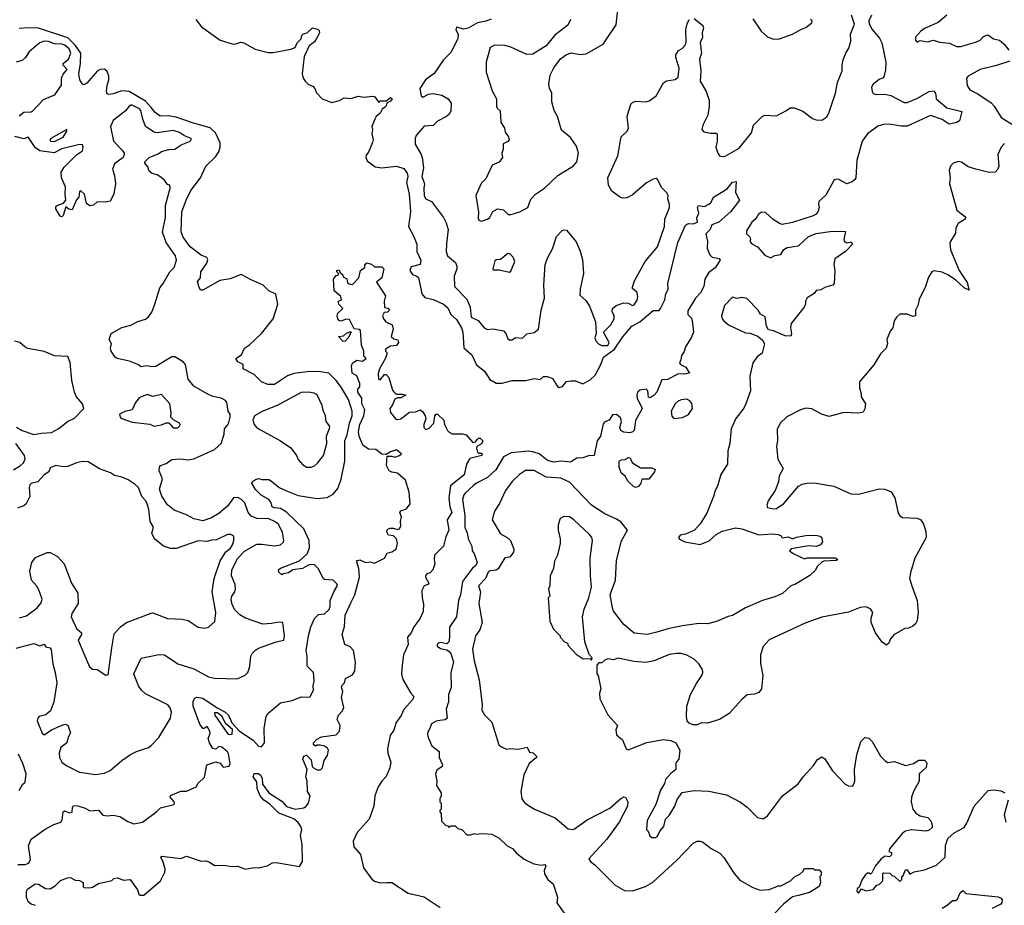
# Model space of a CAD drawing. Extents: x 2239805 to 2396427, y 665731 to 772158.
# Tile 303 of 326: x 2345988 to 2352698, y 754789 to 760824. Entities that reach past the tile are written whole.
import ezdxf

# ---------------------------------------------------------------- set-up
doc = ezdxf.new("R2010")
doc.units = 0

msp = doc.modelspace()

# ---------------------------------------------------------------- linework, layer by layer
at = {"layer": '0CON05XD'}
for points in [[(2349201.7, 760828.3), (2349165, 760814.2), (2349107.1, 760802.9), (2349043.9, 760766.1), (2349015, 760760), (2348965, 760773.3), (2348960, 760755), (2348976.2, 760726.2), (2348973.3, 760695), (2348961.2, 760665), (2348925, 760601.2), (2348875, 760550), (2348812.7, 760457.3), (2348753.8, 760415), (2348714, 760355), (2348723.8, 760305), (2348735, 760296.7), (2348774.2, 760315.8), (2348805, 760320), (2348865, 760308.8), (2348907.5, 760285), (2348927.5, 760255), (2348925, 760200), (2348915, 760180), (2348896.4, 760163.6), (2348835, 760132.5), (2348805, 760103.3), (2348745, 760098), (2348690, 760035), (2348682.5, 760015), (2348682.9, 759975), (2348724.4, 759905), (2348730.5, 759885), (2348739.5, 759815), (2348728.9, 759755), (2348747.5, 759705), (2348742.5, 759675), (2348745, 759622.5), (2348755, 759603.8), (2348793.9, 759583.9), (2348876.1, 759476.1), (2348895, 759440), (2348906.7, 759395), (2348895.9, 759295.9), (2348894.3, 759244.3), (2348902.5, 759215), (2348958.3, 759168.3), (2348966.2, 759145), (2348966.2, 759125), (2348948.8, 759075), (2348950, 759005), (2349035, 758918.8), (2349057.8, 758865), (2349065, 758796.7), (2349113, 758773), (2349153.3, 758725), (2349175, 758713.3), (2349215, 758717.5), (2349285, 758702.5), (2349300, 758685), (2349315, 758650), (2349325, 758642.5), (2349345, 758642.5), (2349367, 758657), (2349415, 758652.5), (2349445, 758682.5), (2349495, 758692.5), (2349522.5, 758715), (2349541.4, 758845), (2349564.3, 758925), (2349560, 759015), (2349569.2, 759155), (2349586.1, 759203.9), (2349617.7, 759262.3), (2349645, 759346.7), (2349685, 759387.5), (2349695, 759392.5), (2349715, 759390), (2349780.7, 759310.7), (2349807.3, 759247.3), (2349823.3, 759186.7), (2349830.8, 759095), (2349808, 758988), (2349805.9, 758945.9), (2349845, 758909.2), (2349871.3, 758871.3), (2349912.9, 758765), (2349916.4, 758686.4), (2349906.9, 758655), (2349913.3, 758635), (2349932.9, 758615), (2349955, 758604.5), (2349995, 758604.3), (2350004.2, 758625), (2349966.7, 758695), (2350016.4, 758743.6), (2350040, 758785), (2350040, 758805), (2350026.2, 758835), (2350028.8, 758855), (2350053.3, 758875), (2350105, 758894.2), (2350135, 758891.9), (2350165, 758876), (2350175, 758880), (2350195, 758912.5), (2350200.5, 758935), (2350195.6, 758965.6), (2350162.5, 758995), (2350176.7, 759045), (2350250, 759175), (2350334, 759275), (2350381.4, 759415), (2350384.3, 759465), (2350416, 759545), (2350416.2, 759565), (2350404.1, 759604.1), (2350406.2, 759625), (2350398, 759645), (2350365, 759678.8), (2350335, 759733.8), (2350325, 759742), (2350305, 759737.5), (2350258.3, 759711.7), (2350162.7, 759627.3), (2350125, 759610), (2350095, 759608), (2350075, 759616.2), (2350023.3, 759655), (2350000, 759695), (2349996.2, 759745), (2350063.8, 759895), (2350086.2, 760025), (2350126.7, 760065), (2350137.5, 760085), (2350127.5, 760165), (2350153, 760247), (2350165, 760260), (2350185, 760267.5), (2350255, 760263.3), (2350278.3, 760271.7), (2350326.1, 760303.9), (2350376.1, 760393.9), (2350395, 760406), (2350455, 760416.7), (2350475, 760432.5), (2350482.3, 760492.3), (2350460, 760565), (2350460, 760585), (2350477, 760613), (2350503.3, 760626.7), (2350525, 760652.5), (2350530.8, 760675), (2350527.5, 760755), (2350535.8, 760795), (2350551.2, 760825)], [(2351793.8, 760855), (2351773.8, 760815), (2351776.7, 760795), (2351796.4, 760756.4), (2351848.3, 760698.3), (2351862.5, 760665), (2351890, 760535), (2351887.7, 760482.3), (2351877.5, 760435), (2351873, 760427), (2351845, 760416.2), (2351803.3, 760385), (2351792.5, 760365), (2351797.5, 760335), (2351805, 760320), (2351823.6, 760313.6), (2351883.6, 760316.4), (2351925, 760306.2), (2352015, 760258.8), (2352035, 760260), (2352102.3, 760287.7), (2352185, 760333.8), (2352218.8, 760338.8), (2352230, 760315), (2352232.5, 760285), (2352305, 760222.5), (2352408.3, 760198.3), (2352392.5, 760135), (2352375, 760122.5), (2352321.7, 760111.7), (2352275, 760143.3), (2352195, 760171.2), (2352035, 760097.1), (2351995, 760097.1), (2351915, 760112.5), (2351875, 760110), (2351835, 760098.8), (2351766.2, 760045), (2351730, 759995), (2351693.1, 759865), (2351686, 759745), (2351680, 759735), (2351661.2, 759718.8), (2351625, 759706.2), (2351565, 759736), (2351545, 759735.8), (2351535, 759728), (2351481.5, 759628.5), (2351433.9, 759585), (2351431.2, 759565), (2351436.9, 759545), (2351430.3, 759519.7), (2351415, 759498.8), (2351395, 759487.5), (2351255, 759441.4), (2351185, 759428), (2351165, 759433.8), (2351121.9, 759461.9), (2351070.7, 759510.7), (2351045, 759512.5), (2351022.3, 759497.7), (2351003.9, 759466.1), (2350977.5, 759445), (2350940, 759385), (2350940, 759365), (2350962.5, 759345), (2350967.5, 759325), (2350963, 759313), (2350977, 759297), (2351015.9, 759275.9), (2351065, 759220), (2351105, 759202), (2351135, 759216.2), (2351175, 759223.3), (2351195, 759256.7), (2351218.3, 759271.7), (2351295, 759283.3), (2351364.2, 759345.8), (2351415, 759366.2), (2351525, 759383.3), (2351615, 759380), (2351603.8, 759325), (2351607.5, 759315), (2351625, 759303.3), (2351655, 759310), (2351662.5, 759295), (2351615, 759243.8), (2351543.3, 759195), (2351536.2, 759155), (2351543.3, 759115), (2351538.8, 759025), (2351530, 759015), (2351479.5, 759000.5), (2351447, 758983), (2351415, 758977.5), (2351403, 758957), (2351355, 758927.5), (2351342.5, 758905), (2351342.5, 758885), (2351333.3, 758865), (2351246.1, 758753.9), (2351240, 758725), (2351246.4, 758683.6), (2351242.5, 758667.5), (2351205, 758670), (2351125, 758703.8), (2351090, 758710), (2351078, 758735), (2351068.3, 758798.3), (2351036, 758816), (2351021.2, 758845), (2350942.7, 758922.7), (2350908.8, 758931.2), (2350875, 758923.8), (2350845, 758933.3), (2350791.2, 758875), (2350770, 758805), (2350774, 758785), (2350783.3, 758775), (2350817.5, 758745), (2350935, 758688.8), (2350965, 758687.5), (2351017, 758667), (2351049.3, 758639.3), (2351062.5, 758615), (2351048.3, 758551.7), (2351013.6, 758526.4), (2350984.2, 758485), (2350962.9, 758395), (2350968, 758295), (2350936.7, 758205), (2350923.6, 758176.4), (2350867.5, 758105), (2350837.5, 758035), (2350826.7, 757935), (2350813.3, 757885), (2350812.5, 757795), (2350766.7, 757725), (2350743.3, 757645), (2350726.7, 757615), (2350716.7, 757575), (2350669.5, 757460.5), (2350625, 757387.5), (2350587.5, 757345), (2350525, 757317.5), (2350488.3, 757311.7), (2350477.5, 757295), (2350485, 757283.3), (2350520, 757265), (2350625, 757248), (2350687, 757273), (2350735, 757316.2), (2350775, 757338.8), (2350865, 757360), (2350910, 757355), (2351025, 757313.3), (2351115, 757320), (2351156.4, 757316.4), (2351176.4, 757306.4), (2351185, 757292.5), (2351225, 757298.8), (2351255, 757286.2), (2351282.2, 757297.8), (2351345, 757309.1), (2351410.3, 757310.3), (2351443.3, 757305), (2351455, 757291.2), (2351458.5, 757265), (2351445, 757244.4), (2351415, 757232.9), (2351365, 757237.8), (2351245, 757218), (2351233.3, 757205), (2351260, 757185), (2351335, 757150.8), (2351355, 757155.6), (2351545, 757156.2), (2351562.5, 757145), (2351555, 757137.5), (2351467, 757133), (2351455, 757127.5), (2351425, 757100), (2351409.3, 757070.7), (2351373, 757037), (2351275, 756977.5), (2351243.9, 756966.1), (2351186.1, 756913.9), (2351135, 756890), (2351050, 756865), (2350933, 756817), (2350845, 756762.5), (2350815, 756757.5), (2350737, 756723), (2350675, 756707.5), (2350615, 756708.8), (2350505, 756693.8), (2350415, 756676), (2350330.7, 756650.7), (2350265, 756633.8), (2350175, 756642.5), (2350105, 756702.5), (2350033.9, 756793.9), (2350026.7, 756815), (2350011.2, 756905), (2350049.2, 757005), (2350055, 757137.5), (2350088.5, 757271.5), (2350130, 757345), (2350085, 757401.2), (2350055, 757421.2), (2349975, 757457.5), (2349885.7, 757515.7), (2349735, 757671.2), (2349675, 757698.8), (2349575.9, 757705.9), (2349495, 757752.5), (2349435, 757751.2), (2349393.3, 757725), (2349345, 757676.7), (2349298.8, 757615), (2349257.5, 757527.5), (2349222.5, 757475), (2349207.5, 757415), (2349265, 757320), (2349310, 757295), (2349333.6, 757273.6), (2349356.1, 757216.1), (2349353.3, 757195), (2349328.3, 757161.7), (2349295, 757156.7), (2349249.4, 757080.6), (2349235, 757072.1), (2349195, 757068.2), (2349180.7, 757059.3), (2349163.1, 757016.9), (2349113.5, 756965), (2349128.6, 756925), (2349117.8, 756845), (2349140, 756715), (2349122.5, 756665), (2349094.2, 756625), (2349074.3, 756535), (2349084.3, 756455), (2349118.6, 756325), (2349140, 756155), (2349138.3, 756118.3), (2349155, 756087.5), (2349206.1, 756036.1), (2349253, 755883), (2349271.7, 755868.3), (2349305, 755852.5), (2349325, 755857.5), (2349385, 755852.5), (2349447, 755867), (2349461.7, 755831.7), (2349487, 755827), (2349510, 755805), (2349510, 755795), (2349460, 755755), (2349423, 755677), (2349402.5, 755565), (2349410, 755515), (2349428.3, 755488.3), (2349455, 755468.8), (2349496.7, 755445), (2349636.2, 755385), (2349725, 755309.2), (2349755, 755305.7), (2349769.3, 755310.7), (2349855, 755371.4), (2350010, 755450), (2350085, 755517.5), (2350105, 755527.5), (2350116.7, 755526.7), (2350132.5, 755495), (2350128.8, 755465), (2350074.2, 755355), (2349990.2, 755239.8), (2349867.5, 755105), (2349877, 755087), (2349906.7, 755065), (2350046.4, 754926.4), (2350108.8, 754888.8), (2350165, 754888.1), (2350253.1, 754916.9), (2350301.2, 754945), (2350463.8, 755095), (2350577, 755213), (2350603.6, 755226.4), (2350625, 755226.7), (2350640.7, 755220.7), (2350700, 755175), (2350760, 755145), (2350787.5, 755115), (2350856.2, 755005), (2350895, 754961.2), (2350985, 754910), (2351035, 754892.5), (2351095, 754897.5), (2351158.3, 754921.7), (2351175, 754922.5), (2351240, 754955), (2351267, 754983), (2351305, 755000), (2351325, 755020), (2351335, 755040), (2351395, 755040), (2351405, 755030), (2351435, 755030), (2351450, 755015), (2351450, 754995), (2351440, 754985), (2351446.2, 754945), (2351435, 754917.5), (2351370, 754875), (2351295, 754856.7), (2351255, 754846.7), (2351192.7, 754797.3), (2351129.5, 754730.5)], [(2349297, 760057), (2349318.8, 760025), (2349323.8, 760005), (2349315, 759993.3), (2349283, 759977), (2349281.7, 759938.3), (2349273.3, 759915), (2349277.5, 759885), (2349255, 759852.5), (2349207, 759833), (2349165, 759740), (2349133, 759707), (2349097.5, 759625), (2349113.6, 759513.6), (2349111.2, 759471.2), (2349117, 759457), (2349135, 759450), (2349175.9, 759464.1), (2349192.5, 759475), (2349212.3, 759517.7), (2349245, 759533.8), (2349285, 759527.5), (2349317, 759497), (2349337, 759497), (2349395.9, 759514.1), (2349450, 759545), (2349470.3, 759599.7), (2349504.1, 759635.9), (2349565, 759676.7), (2349655, 759762.5), (2349762.3, 759827.7), (2349783.9, 759856.1), (2349796.2, 759915), (2349781.7, 759961.7), (2349741.7, 760021.7), (2349681.2, 760071.2), (2349653.3, 760165), (2349631.2, 760205), (2349614.1, 760264.1), (2349613.3, 760325), (2349598.8, 760355), (2349593.3, 760385), (2349603.6, 760446.4), (2349627.5, 760495), (2349673.6, 760556.4), (2349715, 760587.5), (2349745, 760597.5), (2349807, 760587), (2349849.3, 760590.7), (2349965, 760657.5), (2350051.7, 760788.3), (2350064, 760895)], [(2350585, 760832.5), (2350644.4, 760784.4), (2350647.1, 760765), (2350638.1, 760735), (2350641.5, 760705), (2350624.4, 760665), (2350633.3, 760595), (2350620, 760555), (2350629.4, 760475), (2350624, 760405), (2350667.1, 760335), (2350686.7, 760275), (2350687.5, 760235), (2350677, 760173), (2350642.5, 760105), (2350637.5, 760075), (2350650.7, 760060.7), (2350695, 760050), (2350735, 760050), (2350740, 760045), (2350740, 759995), (2350731.2, 759955), (2350744.4, 759914.4), (2350757, 759897), (2350775, 759891.4), (2350795, 759894.4), (2350891.7, 759948.3), (2350975, 760052.5), (2350987.5, 760105), (2351047.5, 760165), (2351065, 760173.3), (2351145, 760168.8), (2351213.3, 760205), (2351238, 760222), (2351266.4, 760223.6), (2351325, 760200.8), (2351390.3, 760150.3), (2351415, 760140.6), (2351455, 760139.2), (2351487.9, 760162.1), (2351502.1, 760187.9), (2351547, 760323), (2351560, 760395), (2351593.3, 760475), (2351592.5, 760515), (2351600.7, 760549.3), (2351617.5, 760595), (2351639.3, 760630.7), (2351651.7, 760678.3), (2351650, 760725), (2351675.9, 760794.1), (2351656.7, 760855)], [(2350985, 760830), (2351040, 760745), (2351085, 760706.7), (2351125, 760690), (2351165, 760693.3), (2351253.9, 760726.1), (2351315, 760760), (2351345, 760770), (2351387, 760803), (2351387.5, 760815), (2351377.5, 760825)], [(2352305.8, 760854.2), (2352247.5, 760805), (2352155, 760763.8), (2352130, 760745), (2352093.3, 760705), (2352092.5, 760685), (2352105, 760670), (2352125, 760682.5), (2352175, 760673.3), (2352215, 760683.8), (2352255, 760671.2), (2352325, 760664), (2352372.1, 760642.1), (2352401.2, 760641.2), (2352507.3, 760672.7), (2352532.5, 760685), (2352555, 760710), (2352585, 760720), (2352625, 760693.3), (2352665, 760683.3), (2352697.7, 760657.7), (2352727.5, 760615)], [(2345975.8, 755065.8), (2346025, 755066), (2346050, 755075), (2346061.2, 755101.2), (2346047.5, 755195), (2346065, 755240), (2346162.2, 755307.8), (2346221.3, 755338.7), (2346267.5, 755355), (2346278.3, 755371.7), (2346283.8, 755426.2), (2346295, 755432.5), (2346325, 755418.8), (2346345, 755422.5), (2346347.5, 755455), (2346355, 755468), (2346385, 755466.9), (2346435, 755450), (2346465, 755432), (2346525, 755436.7), (2346555, 755404), (2346585, 755398.8), (2346625, 755403.8), (2346670, 755395), (2346725, 755360), (2346765, 755343.8), (2346825, 755356.2), (2346922.3, 755427.7), (2346946.4, 755453.6), (2347037.5, 755475), (2347043.3, 755485), (2347040, 755495), (2347013.3, 755525), (2347015, 755537.5), (2347085, 755567.5), (2347125, 755567.5), (2347190, 755595), (2347205, 755620), (2347247, 755663), (2347263, 755747), (2347325, 755767.5), (2347355, 755757.5), (2347375, 755730), (2347415, 755737.5), (2347422.5, 755755), (2347410.6, 755820.6), (2347404, 755835), (2347365, 755866.2), (2347345, 755870), (2347325, 755852.5), (2347305, 755857.5), (2347281.2, 755895), (2347272.5, 755925), (2347285, 755960), (2347283.8, 755975), (2347265, 756006.7), (2347245, 755992.5), (2347235, 755992.5), (2347215, 756022.5), (2347171.2, 756145), (2347170.7, 756179.3), (2347180.7, 756199.3), (2347195, 756207.5), (2347235, 756200), (2347333.9, 756133.9), (2347385, 756108), (2347410, 756085), (2347432.5, 756032.5), (2347485.7, 755975.7), (2347578, 755915), (2347615, 755873.8), (2347635, 755868.8), (2347656, 755895), (2347653.2, 755996.8), (2347668.6, 756075), (2347680, 756095), (2347765, 756168.6), (2347845, 756184.2), (2347905, 756210), (2347965, 756206.7), (2347990, 756255), (2347988.8, 756285), (2347994.1, 756315.9), (2347990, 756375), (2347950, 756415), (2347946.1, 756426.1), (2347948, 756485), (2347940.8, 756525), (2347955.7, 756625), (2347972.6, 756687.4), (2347996.6, 756743.4), (2348025, 756771.2), (2348066.2, 756775), (2348096.9, 756805), (2348103.8, 756825), (2348103.8, 756865), (2348130.5, 756929.5), (2348153, 756967), (2348149.2, 756979.2), (2348125, 757003.3), (2348065, 757010), (2348056.1, 757016.1), (2348025, 757082.5), (2347995, 757111.2), (2347961.2, 757108.8), (2347915, 757084), (2347850, 757075), (2347820, 757055), (2347783, 757047), (2347775, 757040), (2347755, 757060), (2347752.5, 757075), (2347765, 757086.7), (2347894.5, 757135.5), (2347946.8, 757183.2), (2347962.9, 757225), (2347960.8, 757275), (2347925, 757353.3), (2347805, 757467.8), (2347765, 757492), (2347725, 757497.1), (2347709.2, 757505), (2347700, 757535), (2347686.2, 757555), (2347632.7, 757582.7), (2347595, 757623.3), (2347570, 757665), (2347573.6, 757676.4), (2347595, 757690), (2347615, 757696.7), (2347639.3, 757689.3), (2347685, 757690), (2347705, 757680), (2347756.4, 757636.4), (2347805, 757613.3), (2347885, 757582.5), (2348015, 757560), (2348082.3, 757567.7), (2348125, 757591.2), (2348155, 757630), (2348177.9, 757692.1), (2348204.3, 757815), (2348203.5, 757955), (2348220, 757995), (2348236.1, 758075), (2348253.3, 758125), (2348253.3, 758155), (2348228.2, 758235), (2348175, 758325.6), (2348144.5, 758365), (2348095, 758414.4), (2348036.9, 758423.1), (2347965, 758425.7), (2347855, 758411.9), (2347813, 758397), (2347725, 758338.6), (2347678.3, 758338.3), (2347636.7, 758355), (2347585.8, 758405.8), (2347510, 758445), (2347510, 758475), (2347475, 758492.5), (2347460, 758515), (2347500, 758540), (2347520, 758585), (2347555, 758608.8), (2347635.7, 758684.3), (2347715.7, 758785), (2347747.1, 758885), (2347734.1, 758954.1), (2347685.4, 758975.4), (2347648, 759015), (2347565, 759050), (2347497.3, 759087.3), (2347421.2, 759058.8), (2347352.4, 759047.6), (2347235, 758980), (2347220.7, 758980.7), (2347208, 759005), (2347200, 759040), (2347220, 759065), (2347222.5, 759105), (2347263.3, 759165), (2347269.3, 759189.3), (2347263, 759203), (2347225, 759219.2), (2347150, 759275), (2347102.4, 759342.4), (2347089.1, 759379.1), (2347093.1, 759515), (2347122.2, 759595), (2347155, 759660.8), (2347219.4, 759745), (2347256.4, 759825), (2347321.7, 759888.2), (2347345, 759923.1), (2347354.6, 759955), (2347353.1, 759985), (2347322.6, 760052.6), (2347286.1, 760086.1), (2347165, 760120), (2347055, 760158.9), (2347001.5, 760168.5), (2346945, 760165.7), (2346911.5, 760191.5), (2346885, 760226.5), (2346845, 760268.7), (2346735, 760333.9), (2346685, 760340), (2346625, 760317.8), (2346595, 760313.1), (2346585, 760317.5), (2346578.9, 760335), (2346582.9, 760375), (2346596.3, 760413.7), (2346595, 760440), (2346585, 760471.2), (2346565, 760486), (2346535.8, 760484.2), (2346517, 760473), (2346445, 760390.6), (2346425, 760380), (2346415, 760384.5), (2346397.2, 760415), (2346390.2, 760455), (2346401.5, 760525), (2346403.8, 760595), (2346368.2, 760648.2), (2346315, 760699.1), (2346115, 760766.2), (2346045, 760767.5), (2345985, 760764.2)], [(2347187.5, 760825), (2347226, 760775), (2347353.8, 760685), (2347435, 760659.5), (2347455, 760657.8), (2347495, 760670), (2347515, 760666), (2347593.6, 760623.6), (2347680.7, 760600.7), (2347715, 760600), (2347835, 760622.5), (2347865, 760633.3), (2347878.8, 760665), (2347905.8, 760694.2), (2347910, 760715), (2347922.7, 760727.3), (2347946.7, 760735), (2347982.7, 760767.3), (2348019.1, 760759.1), (2348029.5, 760749.5), (2348030, 760735), (2348009.1, 760690.9), (2347997.6, 760672.4), (2347960, 760645), (2347927, 760573), (2347913.3, 760455), (2347920, 760425), (2347932.5, 760405), (2347955, 760382.5), (2347985, 760370), (2348000, 760355), (2348010, 760325), (2348050, 760285), (2348115, 760260), (2348167, 760273), (2348198.3, 760291.7), (2348245, 760287.5), (2348295, 760303.3), (2348335, 760296.7), (2348395, 760302.5), (2348407, 760297), (2348435, 760260), (2348445, 760270), (2348485, 760270), (2348515, 760292.5), (2348526, 760285), (2348515, 760267.5), (2348491.7, 760258.3), (2348480.7, 760229.3), (2348457, 760213), (2348443.6, 760186.4), (2348417, 760163), (2348407.5, 760145), (2348387.5, 760095), (2348392.5, 760075), (2348387.5, 760045), (2348396.7, 760005), (2348393, 759987), (2348365, 759920), (2348348.3, 759901.7), (2348347.5, 759885), (2348355, 759862.5), (2348410.5, 759820.5), (2348455, 759814), (2348555, 759826.7), (2348605, 759810), (2348628.6, 759778.6), (2348632.5, 759755), (2348622.9, 759715), (2348641.8, 759635), (2348650.6, 759515), (2348636.7, 759415), (2348671.7, 759351.7), (2348694.2, 759295), (2348694.2, 759245), (2348721.2, 759185), (2348716.7, 759155), (2348655, 759140), (2348647.7, 759115), (2348665, 759086.4), (2348695, 759076.4), (2348706.3, 759066.4), (2348729.2, 758955), (2348749.7, 758929.7), (2348805, 758916.7), (2348875, 758885.7), (2348905, 758860), (2348925.7, 758815.7), (2348965, 758780), (2348997.8, 758725), (2349007.8, 758695), (2349015, 758586.7), (2349069.1, 758539.1), (2349101.7, 758471.7), (2349155, 758428), (2349192.8, 758372.8), (2349235.8, 758345.8), (2349275, 758347.1), (2349345, 758364.2), (2349436.1, 758366.1), (2349495, 758378.8), (2349535, 758372.5), (2349558.3, 758391.7), (2349585, 758393.3), (2349619.3, 758379.3), (2349652.5, 758325), (2349665, 758317.5), (2349687.5, 758325), (2349715, 758357.5), (2349745, 758362.5), (2349775, 758362.5), (2349825, 758342.5), (2349875, 758368.8), (2349909.1, 758400.9), (2349948.5, 758475), (2349965.9, 758524.1), (2350042.3, 758577.7), (2350098.4, 758661.6), (2350159.5, 758735), (2350214.4, 758765), (2350305, 758842.9), (2350345, 758842.5), (2350355, 758856.2), (2350383.3, 758915), (2350391.1, 758955), (2350406.9, 758985), (2350404.4, 759025), (2350472.9, 759305), (2350525, 759423.8), (2350545, 759433.8), (2350577.7, 759432.3), (2350607, 759443), (2350603, 759473), (2350616.2, 759505), (2350607.5, 759545), (2350613.3, 759556.7), (2350655, 759551.2), (2350685, 759566.2), (2350700.5, 759579.5), (2350716.7, 759615), (2350809.7, 759670.3), (2350845, 759716.2), (2350870, 759720), (2350867, 759647), (2350892.5, 759595), (2350835, 759517.5), (2350753.3, 759445), (2350704.6, 759425.4), (2350692.5, 759395), (2350663.8, 759365), (2350674, 759315), (2350673.9, 759263.9), (2350691.7, 759221.7), (2350707.5, 759205), (2350755, 759196.2), (2350762.5, 759185), (2350727.6, 759132.4), (2350681.5, 759098.5), (2350657.5, 759055), (2350650, 759005), (2350627.9, 758962.1), (2350592.9, 758925), (2350540.3, 758839.7), (2350541.1, 758815), (2350565, 758790), (2350571.2, 758775), (2350578.9, 758695), (2350563.4, 758656.6), (2350525.7, 758595), (2350517.1, 758562.9), (2350497.5, 758535), (2350493.8, 758505), (2350483.8, 758485), (2350490, 758475), (2350527, 758457), (2350552.5, 758415), (2350515, 758408.6), (2350475, 758411.2), (2350405, 758372.5), (2350365, 758370), (2350328.8, 758285), (2350312.5, 758265), (2350285, 758247.5), (2350272, 758252), (2350268, 758295), (2350256.7, 758306.7), (2350215, 758299.5), (2350198.9, 758285), (2350192.5, 758265), (2350195.6, 758245), (2350230, 758175), (2350185, 758093.3), (2350175, 758023.3), (2350165.6, 758014.4), (2350145, 758009.4), (2350105, 758012.9), (2350085, 758023.5), (2350076.7, 758045), (2350088.9, 758085), (2350081.4, 758111.4), (2350055, 758132.9), (2350028.6, 758131.4), (2350004.2, 758095.8), (2349975, 758084), (2349965, 758070), (2349945.8, 757985), (2349924.3, 757955), (2349902.5, 757855), (2349865, 757851.2), (2349825, 757837.8), (2349785, 757835.6), (2349741.3, 757808.7), (2349675, 757815.5), (2349625, 757809.2), (2349585, 757819.5), (2349526.9, 757865), (2349485, 757880), (2349453.8, 757883.8), (2349337.4, 757872.6), (2349286, 757845), (2349233.3, 757756.7), (2349177, 757703), (2349100, 757665), (2349080.7, 757649.3), (2349025, 757598.8), (2349014.3, 757585), (2349005.7, 757555), (2349021.2, 757445), (2349022.5, 757362.5), (2349037.8, 757327.8), (2349045, 757286.7), (2349068.1, 757235), (2349070.8, 757205), (2349084.3, 757185), (2349105.5, 757125), (2349096.9, 757105), (2349073, 757087), (2349005.5, 756995), (2348991.1, 756905), (2348977.5, 756865), (2348965.7, 756754.3), (2348916, 756685), (2348918, 756615), (2348912.5, 756585), (2348899.3, 756570.7), (2348855, 756578.8), (2348840, 756575), (2348832.5, 756565), (2348833.8, 756553.8), (2348855, 756538.8), (2348898.8, 756528.8), (2348915, 756518.8), (2348925.6, 756505), (2348944.3, 756445), (2348926.9, 756375), (2348927.3, 756272.7), (2348911.2, 756225), (2348910.8, 756175), (2348894.4, 756125.6), (2348900, 756065), (2348887.5, 756052.5), (2348852, 756048), (2348825, 756043.8), (2348794.1, 756025.9), (2348781.7, 755988.3), (2348768.3, 755971.7), (2348766.7, 755955), (2348771.2, 755931.2), (2348796.7, 755875), (2348846.7, 755836.7), (2348846.7, 755795), (2348870, 755745), (2348867.5, 755735), (2348829.7, 755710.3), (2348821.4, 755685), (2348831.2, 755635), (2348827.5, 755605), (2348860, 755555), (2348860, 755535), (2348850, 755515), (2348850, 755495), (2348860, 755485), (2348860, 755445), (2348850, 755435), (2348850, 755425), (2348860, 755415), (2348861.7, 755361.7), (2348891.7, 755331.7), (2348905, 755330), (2348915, 755320), (2348925, 755330), (2348955, 755330), (2348973, 755313), (2349000, 755305), (2349035, 755270), (2349061.7, 755268.3), (2349085, 755277.5), (2349095, 755272.5), (2349145, 755277.5), (2349205, 755272.5), (2349256.4, 755246.4), (2349310, 755195), (2349346.4, 755176.4), (2349373.6, 755143.6), (2349425, 755102.5), (2349490.7, 755070.7), (2349545, 755062.5), (2349566.2, 755066.2), (2349572.5, 755055), (2349561.2, 755025), (2349564.2, 755004.2), (2349587.5, 754965), (2349622.5, 754935), (2349652.5, 754845), (2349647.5, 754805), (2349727.5, 754695)], [(2349742.5, 760825), (2349723, 760787), (2349635, 760717.5), (2349575, 760646.7), (2349485, 760588.8), (2349445, 760585.7), (2349335, 760637.1), (2349295, 760647.1), (2349225, 760649.4), (2349195, 760633.8), (2349167.3, 760535), (2349167, 760467), (2349208.3, 760338.3), (2349236.7, 760285), (2349236.7, 760235), (2349241.7, 760221.7), (2349262.5, 760202.5), (2349267.5, 760125), (2349292.5, 760085), (2349297, 760057)], [(2345985, 760169.4), (2346015.4, 760194.6), (2346065, 760196.2), (2346075, 760201.5), (2346149.1, 760280.9), (2346227.7, 760312.3), (2346271.7, 760378.3), (2346273.5, 760425), (2346285, 760452.5), (2346311.1, 760485), (2346283.3, 760515), (2346283.3, 760525), (2346320.9, 760555), (2346336.7, 760595), (2346326.2, 760625), (2346295, 760649.2), (2346275, 760657.1), (2346225, 760659.6), (2346185, 760676.1), (2346155, 760676.4), (2346125, 760665.6), (2346101.4, 760648.6), (2346052.5, 760605), (2346027.5, 760565), (2346005, 760546.7), (2345965, 760533.3)], [(2352735, 760540.8), (2352645, 760510.6), (2352533.3, 760485), (2352450.6, 760439.4), (2352440.8, 760425), (2352444.4, 760374.4), (2352462, 760345), (2352518.2, 760318.2), (2352607.7, 760257.7), (2352628.1, 760235), (2352676.4, 760156.4), (2352765, 760103.8)], [(2346276, 755765), (2346308.8, 755738.8), (2346395, 755696.2), (2346505, 755680), (2346565, 755690), (2346603.6, 755706.4), (2346683.9, 755776.1), (2346743.9, 755816.1), (2346785, 755836.7), (2346865, 755863.3), (2346885, 755876.7), (2346935, 755931.2), (2347016.7, 756065), (2347023.3, 756105), (2347013.3, 756135), (2346996.7, 756155), (2346845, 756230.6), (2346818, 756255), (2346798, 756285), (2346766.7, 756365), (2346816.4, 756473.6), (2346935, 756498.8), (2346975, 756495.7), (2347066.2, 756435), (2347175, 756401.2), (2347228.3, 756371.7), (2347275, 756346), (2347315, 756336), (2347468.8, 756331.2), (2347523.6, 756356.4), (2347542.5, 756375), (2347556.7, 756415), (2347563.6, 756486.4), (2347572.5, 756505), (2347595, 756527.5), (2347615, 756540), (2347736.1, 756583.9), (2347787.5, 756595), (2347793.3, 756625), (2347780, 756715), (2347755, 756719.2), (2347705, 756708.1), (2347645, 756705.5), (2347526.2, 756745), (2347487.6, 756767.6), (2347452, 756805), (2347434.2, 756845), (2347429.2, 756875), (2347432.5, 756895), (2347452.9, 756925), (2347458.1, 756945), (2347455.6, 756975.6), (2347431.4, 757035), (2347432.9, 757075), (2347474.4, 757155), (2347518.8, 757201.2), (2347605, 757248.9), (2347635, 757250.6), (2347725, 757238.1), (2347764.4, 757245.6), (2347785.6, 757264.4), (2347788, 757275), (2347779.4, 757329.4), (2347750.8, 757385), (2347723.8, 757405), (2347685, 757421.9), (2347605, 757424.5), (2347565, 757440.9), (2347545.5, 757465), (2347522.2, 757532.2), (2347499.2, 757555), (2347475, 757568.6), (2347445.6, 757564.4), (2347405, 757508.8), (2347345, 757458), (2347295, 757430), (2347235, 757409.2), (2347175, 757422.5), (2347125, 757449.2), (2347040.3, 757480.3), (2346995, 757518), (2346957.3, 757577.3), (2346941.2, 757625), (2346960, 757695), (2346939.3, 757749.3), (2346940, 757775), (2346947.5, 757785), (2346985, 757800), (2347024.1, 757825.9), (2347085, 757832), (2347133.9, 757823.9), (2347175, 757831.4), (2347315, 757894), (2347360, 757935), (2347381.7, 757998.3), (2347383.8, 758035), (2347410.7, 758069.3), (2347422.5, 758115), (2347422.5, 758135), (2347407.5, 758155), (2347400, 758215), (2347389.3, 758229.3), (2347360, 758245), (2347305, 758256.7), (2347265, 758273.3), (2347175, 758326.7), (2347136.7, 758375), (2347117.5, 758475), (2347103, 758493), (2347045.9, 758525.9), (2347025, 758526), (2346915, 758461.4), (2346887.7, 758457.7), (2346855, 758464), (2346815, 758458.8), (2346793.9, 758473.9), (2346737.3, 758497.3), (2346653.3, 758515), (2346638.8, 758525), (2346612, 758565), (2346606.2, 758585), (2346612.5, 758615), (2346598, 758645), (2346611.4, 758685), (2346683.2, 758726.8), (2346745, 758742), (2346793.2, 758766.8), (2346845, 758784), (2346865, 758798), (2346888.2, 758831.8), (2346909.2, 758885), (2346942.4, 758997.6), (2346966.7, 759025), (2347012, 759105), (2347041.2, 759135), (2347056, 759185), (2347050, 759215), (2346985.5, 759305.5), (2346960, 759375), (2346980.6, 759475), (2346982.3, 759557.7), (2347012.5, 759675), (2347010, 759695), (2346995, 759700), (2346975, 759730), (2346942.5, 759755), (2346925, 759766.7), (2346890, 759775), (2346870.7, 759790.7), (2346861.7, 759821.7), (2346840, 759845), (2346840, 759855), (2346870, 759885), (2346930.7, 759909.3), (2346954, 759926), (2347005, 759940), (2347045, 759942.5), (2347089.3, 759970.7), (2347146.1, 759993.9), (2347156.7, 760005), (2347156.7, 760015), (2347111.7, 760031.7), (2347077.5, 760055), (2347035, 760068), (2346925, 760052.5), (2346905, 760057.1), (2346845.6, 760095.6), (2346826.4, 760146.4), (2346814, 760205), (2346805, 760215.6), (2346755, 760241.4), (2346745, 760240.8), (2346733.8, 760235), (2346708, 760202), (2346625, 760136.2), (2346605.8, 760095), (2346626.1, 759996.1), (2346686.7, 759935), (2346700, 759915), (2346700, 759905), (2346692.5, 759885), (2346635, 759842.5), (2346620, 759805), (2346633, 759763), (2346640, 759705), (2346630, 759635), (2346605, 759587.5), (2346575, 759580), (2346515, 759582.5), (2346490.7, 759559.3), (2346465, 759556), (2346442.2, 759572.2), (2346430, 759635), (2346405, 759656.7), (2346395, 759650), (2346390, 759615), (2346374.1, 759595.9), (2346345, 759527.5), (2346323, 759533), (2346301.7, 759548.3), (2346285, 759490), (2346275, 759480), (2346264.1, 759484.1), (2346233.3, 759535), (2346235, 759550), (2346245, 759560), (2346287.5, 759572.5), (2346303.3, 759595), (2346297.5, 759635), (2346301.2, 759685), (2346272, 759745), (2346270, 759785), (2346290.5, 759819.5), (2346375, 759902.5), (2346415, 759930), (2346420, 759955), (2346415, 759970), (2346395, 759972.5), (2346275, 759943.3), (2346223, 759917), (2346125, 759930), (2346095, 759950), (2346045, 760022.5), (2346015, 760012), (2345955, 760026.9)], [(2346225, 759994), (2346285, 760023.8), (2346310, 760065), (2346310, 760075), (2346201.2, 760015), (2346193.3, 760005), (2346197, 759997), (2346225, 759994)], [(2352699.5, 759980.5), (2352676.2, 759955), (2352653.8, 759905), (2352660, 759825), (2352653.3, 759805), (2352635.7, 759784.3), (2352595, 759781.9), (2352504.6, 759804.6), (2352452.2, 759822.2), (2352405, 759852.5), (2352385, 759858), (2352350, 759845), (2352330, 759825), (2352321.2, 759795), (2352328, 759745), (2352324.1, 759704.1), (2352373.8, 759525), (2352427.5, 759485), (2352432.5, 759475), (2352430, 759465), (2352382.5, 759435), (2352367.5, 759405), (2352365, 759370), (2352327.5, 759305), (2352330, 759255), (2352390, 759115), (2352445, 759032.5), (2352458.3, 758981.7), (2352425, 758997.5), (2352365, 759050), (2352312.5, 759085), (2352273.9, 759103.9), (2352217, 759113), (2352203.9, 759106.1), (2352181.7, 759068.3), (2352160, 759005), (2352117.5, 758917.5), (2352108.8, 758875), (2352093.3, 758845), (2352092.5, 758805), (2352075, 758801.2), (2352035, 758816.7), (2351985, 758817.5), (2351965, 758800), (2351948.3, 758771.7), (2351937.5, 758725), (2351919.3, 758700.7), (2351897.5, 758645), (2351902.5, 758615), (2351893.3, 758585), (2351855, 758547.5), (2351808.3, 758471.7), (2351710, 758355), (2351710, 758315), (2351722.5, 758275), (2351723, 758253), (2351752.5, 758205), (2351747, 758173), (2351735, 758150), (2351705, 758142.5), (2351605, 758146.7), (2351505, 758120), (2351452.5, 758135), (2351385, 758171.2), (2351345, 758176.7), (2351310, 758165), (2351215, 758116.7), (2351170, 758075), (2351149.3, 758030.7), (2351152, 757955), (2351146, 757915), (2351155, 757830), (2351190, 757765), (2351164, 757715), (2351160, 757675), (2351136.7, 757615), (2351087.5, 757545), (2351080, 757515), (2351085, 757500), (2351125, 757490), (2351145, 757492.5), (2351195, 757526.7), (2351294.6, 757645.4), (2351321.1, 757658.9), (2351365, 757666.9), (2351416, 757666), (2351535, 757644.3), (2351652.3, 757592.3), (2351705, 757590), (2351845, 757627.5), (2351884.1, 757624.1), (2351925.8, 757605.8), (2351951.2, 757565), (2351975, 757460), (2351985, 757442.5), (2352005, 757432.5), (2352105, 757427.5), (2352130, 757415), (2352147.5, 757385), (2352163.3, 757335), (2352165.8, 757294.2), (2352088.8, 757155), (2352057.5, 757055), (2352052, 757015), (2352069.1, 756959.1), (2352103.8, 756865), (2352110, 756785), (2352105, 756730), (2352093, 756707), (2352075, 756690), (2352045, 756677.5), (2352020, 756675), (2351945, 756632.5), (2351922.5, 756605), (2351910, 756575), (2351895, 756562.5), (2351865, 756582.5), (2351820, 756645), (2351791.2, 756715), (2351790, 756745), (2351801.2, 756785), (2351785, 756810), (2351753.6, 756823.6), (2351715, 756817.1), (2351635, 756786), (2351455, 756751.2), (2351345.9, 756714.1), (2351095, 756598.8), (2351055, 756553.3), (2351036.4, 756496.4), (2351037, 756437), (2351053.3, 756355), (2351042.5, 756265), (2351025, 756240), (2350995, 756227.5), (2350945, 756222.5), (2350909.5, 756190.5), (2350822.5, 756095), (2350755.9, 756054.1), (2350675, 756030), (2350635, 756032.5), (2350605, 756017.5), (2350575, 756017.5), (2350549.3, 756029.3), (2350537.5, 756045), (2350531.2, 756075), (2350533.8, 756145), (2350558.8, 756225), (2350599.5, 756300.5), (2350637.5, 756355), (2350643.3, 756375), (2350640, 756395), (2350616.7, 756435), (2350585, 756466.7), (2350533.9, 756493.9), (2350495, 756503.8), (2350465, 756504), (2350415, 756498.8), (2350312.5, 756455), (2350255.6, 756444.4), (2350175, 756450), (2350065, 756472.5), (2350035, 756462.5), (2349995, 756467.5), (2349975, 756460), (2349955, 756440), (2349935, 756440), (2349920, 756425), (2349920, 756365), (2349930, 756355), (2349947.5, 756265), (2349940, 756235), (2349942.5, 756195), (2349996.4, 756086.4), (2350062.5, 756015), (2350050, 755985), (2350055, 755950), (2350096.4, 755916.4), (2350120, 755855), (2350135, 755847.5)], [(2349325, 759102.5), (2349335, 759110), (2349362.5, 759175), (2349350, 759205), (2349328.3, 759228.3), (2349315, 759230), (2349265, 759190), (2349238.3, 759188.3), (2349225, 759180), (2349212.5, 759125), (2349215, 759120), (2349255, 759120), (2349325, 759102.5)], [(2348245, 756850.8), (2348272.7, 756905), (2348303.3, 757025), (2348299.2, 757085), (2348283.8, 757136.2), (2348305, 757143.8), (2348343.9, 757123.9), (2348375, 757130), (2348405, 757121.2), (2348415, 757123.8), (2348475, 757153.3), (2348491.2, 757188.8), (2348525, 757198.6), (2348552.5, 757215), (2348561.9, 757255), (2348555.6, 757285.6), (2348536, 757306), (2348501.7, 757311.7), (2348487.5, 757335), (2348497, 757353), (2348511.7, 757358.3), (2348535, 757359.2), (2348565, 757350), (2348575.5, 757354.5), (2348585.6, 757375), (2348583.1, 757405), (2348590.8, 757435), (2348577.5, 757465), (2348585, 757476.7), (2348625, 757490), (2348648.1, 757525), (2348642.2, 757605), (2348616.6, 757686.6), (2348563.6, 757733.6), (2348525, 757740), (2348505, 757750), (2348487.5, 757785), (2348491.7, 757848.3), (2348525, 757850), (2348545, 757842.5), (2348577, 757853), (2348590, 757865), (2348555, 757892.5), (2348515, 757880), (2348485, 757860), (2348455, 757863.3), (2348415.9, 757895.9), (2348365, 757898), (2348326.2, 757925), (2348300.8, 757985), (2348297.5, 758015), (2348305.6, 758065), (2348333.3, 758125), (2348340, 758165), (2348320, 758205), (2348320, 758245), (2348291.2, 758285), (2348293.3, 758305), (2348307, 758323), (2348306.2, 758345), (2348286.1, 758396.1), (2348253.3, 758415), (2348248.8, 758465), (2348256.1, 758483.9), (2348285, 758503.3), (2348325, 758497.5), (2348350, 758515), (2348333, 758533), (2348333.3, 758565), (2348316.7, 758605), (2348310, 758705), (2348301.7, 758711.7), (2348267, 758717), (2348235, 758780), (2348215, 758783.8), (2348175, 758770), (2348164, 758774), (2348156.1, 758786.1), (2348151.2, 758805), (2348156.2, 758825), (2348190, 758855), (2348162.5, 758885), (2348160, 758895), (2348160, 758905), (2348180, 758915), (2348177, 758937), (2348130, 758975), (2348127.5, 759055), (2348145, 759080), (2348158.3, 759081.7), (2348160, 759095), (2348150, 759105), (2348150, 759115), (2348165, 759120), (2348171.7, 759101.7), (2348190, 759085), (2348191.7, 759071.7), (2348217, 759057), (2348221.7, 759031.7), (2348233, 759023), (2348255, 759020), (2348300, 759065), (2348310, 759115), (2348340, 759135), (2348340, 759155), (2348353, 759167), (2348385, 759157.5), (2348405, 759140), (2348455, 759140), (2348470, 759125), (2348456.7, 759065), (2348420, 759035), (2348481.7, 758941.7), (2348472.5, 758905), (2348473, 758863), (2348497, 758857), (2348507.5, 758845), (2348495, 758830), (2348471.7, 758828.3), (2348460, 758805), (2348466.7, 758785), (2348483.3, 758765), (2348526.7, 758745), (2348532, 758715), (2348520, 758665), (2348538.3, 758648.3), (2348565, 758642.5), (2348570, 758625), (2348555, 758602.5), (2348515, 758600), (2348481.7, 758578.3), (2348480, 758565), (2348490, 758555), (2348490, 758545), (2348481.7, 758518.3), (2348440, 758445), (2348431.7, 758411.7), (2348433.3, 758375), (2348445, 758370), (2348473.6, 758406.4), (2348486.1, 758406.1), (2348503.3, 758385), (2348528.3, 758298.3), (2348537, 758287), (2348553, 758273), (2348595, 758272.5), (2348620, 758265), (2348585, 758247.5), (2348563, 758247), (2348543.3, 758236.7), (2348526.2, 758195), (2348511.2, 758175), (2348515, 758146.7), (2348552.3, 758102.3), (2348565, 758098.8), (2348586.1, 758103.9), (2348645, 758148.8), (2348685, 758152.5), (2348720, 758165), (2348735, 758152.5), (2348751.2, 758125), (2348756, 758104), (2348742.5, 758065), (2348742.5, 758045), (2348755, 758030), (2348779.3, 758040.7), (2348810, 758075), (2348816.7, 758125), (2348825, 758136.7), (2348835, 758136.7), (2348877.5, 758095), (2348882.5, 758065), (2348902.5, 758025), (2348915, 758012.5), (2348935, 758002.5), (2349005, 758002.5), (2349030, 757995), (2349075, 757943.3), (2349093.6, 757946.4), (2349105, 757962.5), (2349115, 757971.2), (2349125, 757971.2), (2349143.3, 757955), (2349135.9, 757934.1), (2349103.6, 757916.4), (2349100, 757905), (2349107.5, 757877.5), (2349115, 757870), (2349135, 757870), (2349140, 757865), (2349136.7, 757855), (2349055, 757833.3), (2349032, 757795), (2349017.6, 757722.4), (2348922.9, 757647.1), (2348911.9, 757565), (2348918.9, 757505), (2348932.9, 757465), (2348900.8, 757415), (2348912.5, 757345), (2348891.1, 757298.9), (2348876.7, 757235), (2348815.8, 757175), (2348811.4, 757145), (2348818, 757115), (2348802.5, 757075), (2348785, 757053.3), (2348763, 757047), (2348752.5, 757035), (2348752.5, 757025), (2348776.2, 756985), (2348770, 756975), (2348743.6, 756966.4), (2348727.5, 756935), (2348730, 756885), (2348740.5, 756840.5), (2348738.3, 756791.7), (2348715, 756741.2), (2348672.8, 756687.2), (2348655.5, 756644.5), (2348630, 756615), (2348636, 756565), (2348604.2, 756495), (2348593.5, 756425), (2348590, 756365), (2348597.8, 756327.8), (2348653.3, 756235), (2348672.5, 756215), (2348671.2, 756205), (2348665, 756190), (2348605, 756123.3), (2348587.6, 756082.4), (2348554.4, 756035), (2348537.8, 755982.2), (2348512.7, 755945), (2348494.6, 755854.6), (2348496.9, 755825), (2348517.5, 755765), (2348511.1, 755725), (2348484.6, 755665.4), (2348455, 755634.2), (2348431.5, 755595), (2348408, 755535), (2348402, 755465), (2348369.2, 755375), (2348286.9, 755285), (2348259.4, 755225), (2348265, 755187.5), (2348310, 755135), (2348331.4, 755045), (2348388, 754968), (2348405, 754954.3), (2348445, 754940.8), (2348490, 754945), (2348525, 754944.2), (2348635, 754872), (2348745, 754847.5), (2348853.6, 754773.6)], [(2348191.7, 758631.7), (2348160, 758665), (2348195, 758670), (2348215, 758686.7), (2348245, 758700), (2348247.5, 758695), (2348226.2, 758655), (2348205, 758632.5), (2348191.7, 758631.7)], [(2345966.7, 758046.7), (2346005, 758024), (2346085, 757996), (2346135, 758007.1), (2346205, 758010), (2346255, 758037.5), (2346314, 758085), (2346361.7, 758108.3), (2346426.1, 758173.9), (2346416.2, 758205), (2346375, 758253.3), (2346362, 758285), (2346344.2, 758365), (2346332.5, 758487.5), (2346315, 758527.5), (2346225, 758532.5), (2346155, 758562.5), (2346043.6, 758583.6), (2346023.6, 758593.6), (2345990, 758625), (2345952, 758632)], [(2347975, 757773.8), (2347997.3, 757782.7), (2348018.3, 757801.7), (2348058, 757855), (2348081.2, 757935), (2348078.8, 757985), (2348101.2, 758045), (2348100, 758055), (2348076.7, 758085), (2348071.2, 758125), (2348055, 758160), (2348048.8, 758195), (2348015, 758266.7), (2347995, 758278.8), (2347955, 758286), (2347905, 758282.5), (2347742.5, 758195), (2347644.1, 758155.9), (2347587.5, 758125), (2347576.7, 758095), (2347586.7, 758065), (2347605, 758043.3), (2347764.1, 757954.1), (2347835, 757906.7), (2347873.3, 757855), (2347886.4, 757826.4), (2347915, 757793.3), (2347945, 757773.8), (2347975, 757773.8)], [(2347065, 758042.5), (2347080, 758055), (2347082.5, 758065), (2347077.5, 758075), (2347035, 758097.5), (2347017.5, 758115), (2347020, 758145), (2347011.2, 758205), (2346955, 758268.8), (2346895, 758256.2), (2346859.3, 758270.7), (2346805, 758248.8), (2346777.1, 758215), (2346755, 758166.2), (2346705, 758153.8), (2346667.5, 758135), (2346672.5, 758115), (2346685, 758106.7), (2346755, 758081.2), (2346875, 758066.7), (2346905, 758053.8), (2346955, 758063.8), (2346985, 758077.5), (2347005, 758077.5), (2347033, 758043), (2347065, 758042.5)], [(2350445, 758106.7), (2350505, 758113.3), (2350545, 758132.5), (2350574, 758175), (2350568.9, 758208.9), (2350555, 758226), (2350535, 758237.1), (2350495, 758234.2), (2350475, 758224.2), (2350454.3, 758205), (2350428, 758155), (2350432.7, 758122.7), (2350445, 758106.7)], [(2345944.6, 757755.4), (2345993.8, 757785), (2346013.8, 757805), (2346025, 757830), (2346021.2, 757855), (2345962.5, 757935)], [(2345987, 756747), (2346035, 756761.2), (2346106.7, 756815), (2346135, 756850), (2346140.8, 756875), (2346118.7, 756938.7), (2346104.5, 756964.5), (2346067.5, 757005), (2346058, 757065), (2346071.2, 757125), (2346095, 757160), (2346175, 757193.3), (2346195, 757193.8), (2346245, 757166.2), (2346291.2, 757115), (2346342, 756985), (2346383.8, 756915), (2346386.2, 756845), (2346343, 756777), (2346338.8, 756755), (2346374.2, 756675), (2346408, 756645), (2346410, 756635), (2346386, 756595), (2346462.9, 756412.9), (2346485, 756398.8), (2346515.9, 756395.9), (2346575, 756357.5), (2346590, 756360), (2346616.9, 756543.1), (2346632.3, 756637.7), (2346675, 756686.7), (2346715, 756716.2), (2346885, 756780), (2346895, 756782.5), (2346995, 756743.3), (2347095, 756738.8), (2347135, 756730), (2347205, 756683.8), (2347246.4, 756676.4), (2347275, 756683.3), (2347318.3, 756721.7), (2347324.2, 756785), (2347300, 756925), (2347313.8, 757015), (2347354.2, 757135.8), (2347392.6, 757197.4), (2347425, 757222.5), (2347437.5, 757245), (2347446.7, 757275), (2347447.5, 757305), (2347426.4, 757316.4), (2347405, 757316.7), (2347330, 757280), (2347295, 757278.1), (2347265, 757268), (2347205, 757272.5), (2347055, 757220), (2347015, 757221.2), (2346967.5, 757235), (2346906.4, 757286.4), (2346888.8, 757325), (2346900, 757365), (2346878, 757405), (2346868.8, 757485), (2346857.5, 757525), (2346848.6, 757545), (2346821.2, 757575), (2346796.7, 757635), (2346775, 757656.7), (2346727, 757687), (2346685, 757705.8), (2346635, 757717.5), (2346606.7, 757735), (2346532.1, 757762.1), (2346455, 757810.8), (2346415, 757812.5), (2346375.7, 757804.3), (2346315, 757778.1), (2346285, 757776.7), (2346235, 757785.8), (2346195, 757770), (2346186.4, 757743.6), (2346155, 757722.5), (2346112.5, 757675), (2346065, 757663.3), (2346056.7, 757655), (2346052.5, 757635), (2346058, 757575), (2346031.2, 757525), (2346015, 757511.2), (2345974.1, 757495.9)], [(2350185, 757636.7), (2350167.5, 757645), (2350135, 757676.7), (2350115, 757712.5), (2350086.7, 757735), (2350073.8, 757775), (2350074, 757816), (2350090, 757825), (2350115, 757827.5), (2350135, 757840), (2350145, 757838.8), (2350163.1, 757803.1), (2350219.3, 757769.3), (2350295, 757768.8), (2350318.8, 757758.8), (2350315, 757742.5), (2350275, 757692.5), (2350227, 757693), (2350221.2, 757665), (2350205, 757642.5), (2350185, 757636.7)], [(2349885, 756460), (2349890, 756475), (2349868.3, 756498.3), (2349838.8, 756585), (2349824.3, 756755), (2349835, 756807.5), (2349867.5, 756885), (2349883.6, 756956.4), (2349876.7, 757035), (2349876.4, 757153.6), (2349892, 757275), (2349886.2, 757295), (2349868.3, 757318.3), (2349765, 757416.2), (2349735, 757436.7), (2349695, 757437.5), (2349670, 757425), (2349658.3, 757381.7), (2349656.7, 757345), (2349670, 757285), (2349670, 757255), (2349652.5, 757175), (2349632.5, 757135), (2349626.4, 757083.6), (2349603, 757033), (2349600, 756965), (2349592.5, 756945), (2349600, 756895), (2349590, 756885), (2349600, 756725), (2349625, 756670), (2349670, 756625), (2349670, 756615), (2349700, 756585), (2349720, 756575), (2349725, 756560), (2349780.7, 756500.7), (2349828.3, 756468.3), (2349875, 756470), (2349885, 756460)], [(2346095, 754787.5), (2346065, 754797.5), (2346045, 754812.5), (2346033.6, 754843.6), (2346033.3, 754885), (2346041.7, 754898.3), (2346094.1, 754935.9), (2346115, 754933.3), (2346163, 754903), (2346195, 754900), (2346229.3, 754920.7), (2346265, 754957.5), (2346313, 754977), (2346335, 754977.5), (2346365, 754960), (2346395, 754957.5), (2346420, 754945), (2346420, 754915), (2346425, 754910), (2346465, 754907.5), (2346485, 754912.5), (2346525, 754937.5), (2346615, 754957.5), (2346629.3, 754970.7), (2346655, 754976.7), (2346695, 754960), (2346740, 754965), (2346790, 754895), (2346800, 754865), (2346808.3, 754858.3), (2346835, 754857.5), (2346947.5, 754955), (2346977.5, 755015), (2346980, 755035), (2346966.2, 755085), (2346950, 755115), (2346957.5, 755122.5), (2347085, 755107.5), (2347125, 755123.3), (2347225, 755090), (2347255, 755092.5), (2347280, 755085), (2347315, 755060), (2347375, 755062.5), (2347435, 755052.5), (2347475, 755055.7), (2347525, 755036), (2347585, 755045.7), (2347615, 755044.2), (2347675, 755057.1), (2347711.3, 755078.7), (2347735, 755081.1), (2347895, 755054), (2347915, 755087.5), (2347913.5, 755205), (2347900.6, 755265), (2347910, 755305), (2347904.5, 755325), (2347885, 755352.9), (2347855, 755378), (2347755, 755415.6), (2347689.4, 755479.4), (2347651.4, 755505), (2347625.8, 755535), (2347606.2, 755585), (2347605, 755630), (2347578.8, 755665), (2347585, 755686.7), (2347615, 755686), (2347630, 755675), (2347640.8, 755655), (2347643.3, 755615), (2347686.1, 755556.1), (2347775, 755499.2), (2347805, 755462), (2347865, 755444.2), (2347925, 755453.8), (2347940, 755465), (2347956.7, 755485), (2347967.5, 755535), (2347950, 755565), (2347946.4, 755633.6), (2347938.8, 755665), (2347947.5, 755715), (2347916.7, 755785), (2347923.3, 755805), (2347941.7, 755811.7), (2347975, 755780), (2347980, 755735), (2347990, 755725), (2348015, 755712.5), (2348037, 755713), (2348052.5, 755725), (2348063.6, 755776.4), (2348085, 755810), (2348092.5, 755845), (2348085, 755860), (2348065, 755872.5), (2348035, 755880), (2348015, 755880), (2348003, 755873), (2347990, 755885), (2347990, 755895), (2348010.7, 755919.3), (2348045, 755937.5), (2348145, 755950), (2348167.5, 755975), (2348172.5, 756015), (2348152.5, 756055), (2348153.3, 756065), (2348160, 756085), (2348188.8, 756115), (2348196.4, 756136.4), (2348182, 756205), (2348190, 756245), (2348180, 756275), (2348185, 756290), (2348202.5, 756305), (2348207.5, 756335), (2348255, 756358.8), (2348271.4, 756385), (2348275.6, 756445), (2348262.5, 756525), (2348239.7, 756549.7), (2348204, 756565), (2348186.2, 756635), (2348202.4, 756687.6), (2348206, 756765), (2348245, 756850.8)], [(2345965, 756540), (2346085, 756573.8), (2346125, 756557.5), (2346155, 756567.5), (2346165, 756550), (2346195, 756542.5), (2346203, 756533), (2346213.9, 756433.9), (2346230, 756375), (2346240, 756305), (2346221.2, 756175), (2346197.5, 756115), (2346165, 756087.1), (2346121.2, 756075), (2346110.8, 756065), (2346107.5, 756045), (2346140.8, 755960.8), (2346155, 755950), (2346205, 755983.8), (2346265, 756011.2), (2346297, 756023), (2346317, 756017), (2346333.8, 755965), (2346318.8, 755935), (2346308.8, 755895), (2346269.2, 755865), (2346257.1, 755825), (2346260, 755795), (2346276, 755765)], [(2347415, 755952.5), (2347435, 755954), (2347437, 755987), (2347393.3, 756025), (2347365, 756076.7), (2347335, 756101.2), (2347315, 756100), (2347318, 756085), (2347405, 755960), (2347415, 755952.5)], [(2350135, 755847.5), (2350261.7, 755898.3), (2350375, 755918.8), (2350425, 755912.5), (2350460, 755895), (2350487, 755847), (2350480, 755785), (2350463, 755767), (2350460, 755755), (2350460, 755715), (2350425, 755687.5), (2350390, 755645), (2350381.7, 755618.3), (2350355, 755572.5), (2350322.5, 755475), (2350263, 755367), (2350260, 755305), (2350270, 755295), (2350281.7, 755261.7), (2350295, 755250), (2350321.7, 755251.7), (2350335, 755260), (2350350, 755295), (2350377.5, 755325), (2350390, 755375), (2350415, 755400), (2350453.3, 755465), (2350469.3, 755510.7), (2350503, 755557), (2350585, 755570), (2350685, 755566.7), (2350805, 755541.2), (2350900.7, 755490.7), (2350945, 755457.5), (2351015, 755387.5), (2351055, 755377.5), (2351085, 755397.5), (2351186.1, 755533.9), (2351252.5, 755585), (2351293.9, 755616.1), (2351326.1, 755663.9), (2351398.3, 755741.7), (2351425, 755782.5), (2351455, 755800), (2351475, 755787.5), (2351527.5, 755705), (2351613.6, 755613.6), (2351635, 755602.5), (2351665, 755600), (2351680, 755635), (2351676.1, 755713.9), (2351692, 755815), (2351720, 755905), (2351748.3, 755931.7), (2351775, 755927.5), (2351797.5, 755905), (2351854.2, 755804.2), (2351885, 755772.5), (2351905, 755762.5), (2351949.3, 755769.3), (2352025, 755742.5), (2352080, 755755), (2352115, 755777.5), (2352155, 755776.7), (2352165, 755767.5), (2352170, 755755), (2352165, 755727.5), (2352116.7, 755685), (2352116.7, 755635), (2352080, 755565), (2352066.2, 755525), (2352063.8, 755495), (2352073.3, 755445), (2352095, 755417.5), (2352125, 755397.5), (2352176.1, 755386.1), (2352196.7, 755365), (2352206.7, 755335), (2352205, 755320), (2352185, 755300), (2352163, 755293), (2352065, 755302.5), (2352025, 755293.3), (2352005, 755280), (2351917.5, 755175), (2351910, 755155), (2351928.3, 755148.3), (2351928.3, 755131.7), (2351915, 755120), (2351885, 755122.5), (2351857.5, 755105), (2351817.5, 755055), (2351795, 755010), (2351785, 755000), (2351777.5, 755007.5), (2351765, 755007.5), (2351750, 754995), (2351730, 754965), (2351708.3, 754911.7), (2351695, 754900), (2351693.6, 754883.6), (2351705, 754872.5), (2351725, 754900), (2351755, 754887.5), (2351805, 754897.5), (2351830, 754925), (2351845, 754930), (2351870, 754955), (2351870, 755005), (2351875, 755010), (2351918.3, 755008.3), (2351935, 754990), (2351948.3, 754988.3), (2351985, 754950), (2352000, 754965), (2352000, 754985), (2352008.3, 754991.7), (2352025, 755030), (2352035, 755030), (2352055, 755000), (2352083, 755017), (2352155, 755031.2), (2352235, 755062.9), (2352295, 755117.5), (2352296.1, 755196.1), (2352312, 755245), (2352355, 755282.5), (2352425, 755320), (2352442.6, 755347.4), (2352492.9, 755465), (2352588.3, 755571.7), (2352623.4, 755576.6), (2352675, 755568.1), (2352701.2, 755555)], [(2345985, 755570), (2346007, 755613), (2346025, 755627.5), (2346031.1, 755685), (2346008.2, 755755), (2345978.9, 755818.9)], [(2352723.3, 755505), (2352696.5, 755405), (2352707.1, 755355)], [(2352275, 754770), (2352309.3, 754790.7), (2352345, 754822.5), (2352365, 754822.5), (2352379.3, 754830.7), (2352396.4, 754873.6), (2352415, 754890), (2352435, 754870), (2352656.1, 754846.1), (2352675, 754837.5), (2352682.5, 754825), (2352681.7, 754808.3), (2352673, 754797), (2352615, 754766.7)]]:
    msp.add_lwpolyline(points, dxfattribs=at)

doc.saveas('drawing.dxf')
